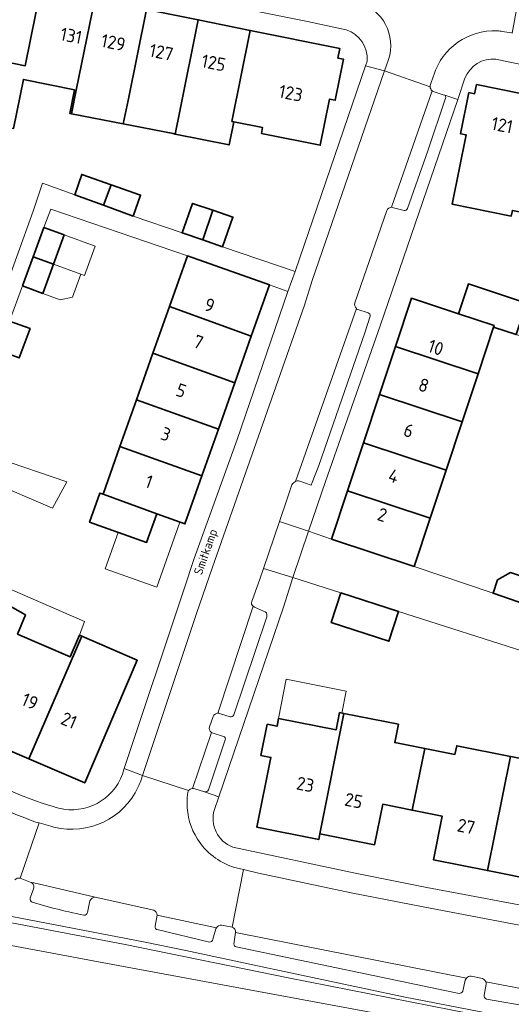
# Model space of a CAD drawing. Header units: metres. Extents: x 149984 to 156489, y 469398 to 478068.
# Tile 653 of 656: x 154510 to 154560, y 471626 to 471727. Entities that reach past the tile are written whole.
import ezdxf
from ezdxf.enums import TextEntityAlignment as Align

# ---------------------------------------------------------------- set-up
doc = ezdxf.new("R2010")
doc.units = ezdxf.units.M
doc.header["$LTSCALE"] = 0.75
for name, color, linetype, lineweight in [('B-WE-GK-BESCHOEIING-G', 252, 'GK-BESCHOEIING-SO', 18), ('B-WE-OG-BEBOUWING-GV', 6, 'Continuous', 35), ('B-WE-OG-BEBOUWING-T18', 1, 'Continuous', 18), ('B-WE-OG-BEBOUWING_LUIFEL-GV', 6, 'Continuous', 18), ('B-WE-OG-BEBOUWING_OVERBOUWING-GV', 6, 'Continuous', 18), ('B-WE-OG-TERREIN_BEGROEID-GV', 252, 'Continuous', 18), ('B-WE-OG-TERREIN_ERF-GV', 252, 'Continuous', 18), ('B-WE-OG-TERREIN_OEVER-GV', 252, 'Continuous', 18), ('B-WE-OG-TOPOGRAFIE-T18', 7, 'Continuous', 18), ('B-WE-OG-WATER-GV', 252, 'Continuous', 18), ('B-WE-VH-OPENVERHARDING_BETONSTRAATSTEEN-GV', 252, 'Continuous', 18), ('B-WE-VH-OPENVERHARDING_STRAATBAKSTEEN-GV', 252, 'Continuous', 18), ('B-WE-VH-OPENVERHARDING_TEGEL-GV', 252, 'Continuous', 18)]:
    doc.layers.add(name, color=color, linetype=linetype, lineweight=lineweight)
doc.styles.add('NLCS-ISO-M500-T18', font='NLCS-ISO.ttf', dxfattribs={"height": 0.9})
doc.styles.add('NLCS-ISO-M750-T18', font='NLCS-ISO.ttf', dxfattribs={"height": 1.35})
doc.linetypes.add('GK-BESCHOEIING-SO', pattern='A,18,-3,[1,NLCS.SHX,S=0.6,R=0,X=0,Y=0],-3', length=24)

msp = doc.modelspace()

# ---------------------------------------------------------------- linework, layer by layer
at = {"layer": 'B-WE-GK-BESCHOEIING-G', "flags": 128}
for points in [[(154502.147, 471633.066), (154519.861, 471629.748)], [(154519.861, 471629.748), (154555.005, 471623.234)]]:
    msp.add_lwpolyline(points, dxfattribs=at)
at = {"layer": 'B-WE-OG-BEBOUWING-GV', "flags": 128}
for points in [[(154517.463, 471728.631), (154511.96, 471729.744), (154510.352, 471721.795), (154506.652, 471722.543), (154505.36, 471716.153), (154505.925, 471716.039), (154509.158, 471715.385), (154510.171, 471720.393), (154515.384, 471719.339), (154514.911, 471716.908), (154515.084, 471716.874), (154515.575, 471719.3)], [(154522.756, 471727.56), (154517.463, 471728.631), (154515.575, 471719.3), (154515.084, 471716.874), (154520.385, 471715.841), (154520.868, 471718.229)], [(154525.485, 471714.847), (154525.685, 471714.807), (154526.161, 471717.159), (154528.049, 471726.49), (154522.756, 471727.56), (154520.868, 471718.229), (154520.385, 471715.841)], [(154525.685, 471714.807), (154531.2, 471713.691), (154531.679, 471716.063), (154531.483, 471716.102), (154533.367, 471725.414), (154528.049, 471726.49), (154526.161, 471717.159)], [(154533.367, 471725.414), (154531.483, 471716.102), (154531.679, 471716.063), (154534.62, 471715.468), (154534.499, 471714.87), (154540.517, 471713.653), (154541.473, 471718.377), (154542.061, 471718.258), (154542.911, 471722.463), (154542.323, 471722.582), (154542.521, 471723.562)], [(154556.498, 471719.871), (154556.306, 471718.92), (154555.718, 471719.039), (154554.868, 471714.834), (154555.456, 471714.715), (154554.024, 471707.629), (154560.053, 471706.411), (154560.171, 471706.999), (154563.2, 471706.387), (154565.555, 471718.041)], [(154518.371, 471707.52), (154519.141, 471709.619), (154516.137, 471710.683), (154515.416, 471708.603)], [(154519.141, 471709.619), (154518.371, 471707.52), (154521.385, 471706.415), (154522.145, 471708.555)], [(154529.536, 471707.015), (154527.475, 471707.714), (154526.417, 471704.683), (154528.502, 471703.974)], [(154529.536, 471707.015), (154528.502, 471703.974), (154530.54, 471703.281), (154531.596, 471706.315)], [(154511.16, 471702.254), (154513.238, 471701.497), (154514.328, 471704.488), (154512.255, 471705.241)], [(154526.943, 471702.351), (154525.111, 471697.175), (154533.475, 471694.13), (154535.333, 471699.382)], [(154510.065, 471699.266), (154512.148, 471698.506), (154513.238, 471701.497), (154511.16, 471702.254)], [(154558.246, 471695.065), (154560.561, 471694.297), (154561.263, 471696.413), (154561.625, 471697.505), (154555.674, 471699.479), (154554.657, 471696.413), (154558.293, 471695.207)], [(154558.246, 471695.065), (154558.293, 471695.207), (154554.657, 471696.413), (154549.845, 471698.01), (154548.211, 471693.081), (154556.658, 471690.279)], [(154523.419, 471692.392), (154531.789, 471689.366), (154533.475, 471694.13), (154525.111, 471697.175)], [(154507.662, 471692.662), (154509.752, 471691.912), (154510.846, 471694.911), (154508.732, 471695.651)], [(154531.789, 471689.366), (154523.419, 471692.392), (154521.727, 471687.61), (154530.103, 471684.602)], [(154548.211, 471693.081), (154546.576, 471688.153), (154555.023, 471685.351), (154556.658, 471690.279)], [(154530.103, 471684.602), (154521.727, 471687.61), (154520.038, 471682.837), (154528.414, 471679.829)], [(154546.576, 471688.153), (154544.941, 471683.225), (154553.389, 471680.423), (154555.023, 471685.351)], [(154551.754, 471675.495), (154553.389, 471680.423), (154544.941, 471683.225), (154543.307, 471678.297)], [(154518.313, 471677.962), (154523.806, 471675.947), (154526.681, 471674.93), (154528.414, 471679.829), (154520.038, 471682.837)], [(154541.672, 471673.368), (154550.119, 471670.566), (154551.754, 471675.495), (154543.307, 471678.297)], [(154523.806, 471675.947), (154518.313, 471677.962), (154517.993, 471678.076), (154516.936, 471675.09), (154522.772, 471673.025)], [(154563.876, 471669.357), (154561.782, 471670.054), (154561.567, 471669.407), (154559.988, 471669.942), (154558.649, 471669.187), (154558.19, 471667.832), (154560.753, 471666.964), (154562.847, 471666.267)], [(154509.548, 471663.653), (154510.384, 471665.612), (154507.754, 471667.076), (154504.474, 471661.426), (154507.727, 471659.663), (154505.015, 471653.318), (154510.73, 471650.875), (154516.15, 471663.429), (154515.901, 471663.536), (154514.954, 471661.343)], [(154548.521, 471665.953), (154542.624, 471667.868), (154541.64, 471664.838), (154547.537, 471662.924)], [(154516.15, 471663.429), (154510.73, 471650.875), (154516.445, 471648.433), (154521.809, 471660.984)], [(154542.949, 471655.527), (154542.495, 471655.617), (154542.145, 471653.851), (154536.26, 471655.018), (154536.102, 471654.225), (154535.104, 471654.426), (154534.461, 471651.239), (154535.47, 471651.035), (154534.054, 471643.899), (154540.373, 471642.636), (154540.491, 471643.224)], [(154549.915, 471645.637), (154551.214, 471651.952), (154548.137, 471652.553), (154548.508, 471654.424), (154542.949, 471655.527), (154540.491, 471643.224), (154546.08, 471642.107), (154546.907, 471646.243)], [(154559.968, 471651.136), (154554.477, 471652.232), (154554.288, 471651.352), (154551.214, 471651.952), (154549.915, 471645.637), (154552.993, 471645.017), (154552.098, 471640.576), (154557.613, 471639.463)], [(154562.877, 471638.401), (154564.757, 471647.718), (154564.941, 471647.681), (154565.418, 471650.048), (154560.195, 471651.091), (154559.968, 471651.136), (154557.613, 471639.463)]]:
    msp.add_lwpolyline(points, close=True, dxfattribs=at)
at = {"layer": 'B-WE-OG-BEBOUWING_LUIFEL-GV', "flags": 128}
for points in [[(154514.328, 471704.488), (154513.238, 471701.497), (154516.044, 471700.474), (154516.406, 471700.342), (154517.496, 471703.333)], [(154516.044, 471700.474), (154513.238, 471701.497), (154512.148, 471698.506), (154513.928, 471697.857), (154515.184, 471698.114)], [(154523.806, 471675.947), (154522.772, 471673.025), (154519.845, 471674.061), (154518.521, 471670.32), (154523.804, 471668.451), (154526.161, 471675.114)], [(154507.754, 471667.076), (154510.384, 471665.612), (154509.548, 471663.653), (154514.954, 471661.343), (154515.901, 471663.536), (154516.432, 471664.949), (154508.523, 471668.4)], [(154536.26, 471655.018), (154542.145, 471653.851), (154542.495, 471655.617), (154542.722, 471655.572), (154543.166, 471657.813), (154537.054, 471659.025)]]:
    msp.add_lwpolyline(points, close=True, dxfattribs=at)
at = {"layer": 'B-WE-OG-BEBOUWING_OVERBOUWING-GV', "flags": 128}
msp.add_lwpolyline([(154506.667, 471679.553), (154506.593, 471679.335), (154513.138, 471676.54), (154514.61, 471679.226), (154507.39, 471681.68)], close=True, dxfattribs=at)
at = {"layer": 'B-WE-OG-TERREIN_BEGROEID-GV', "flags": 128}
for points in [[(154559.046, 471624.612), (154549.028, 471626.542), (154533.627, 471629.806), (154526.786, 471631.276), (154522.438, 471632.187), (154508.989, 471634.755), (154498.509, 471636.7), (154464.018, 471643.263), (154446.665, 471650.336), (154445.792, 471650.692), (154439.18, 471652.274), (154432.744, 471653.752), (154428.634, 471654.582), (154405.388, 471660.162), (154371.786, 471668.159)], [(154369.711, 471666.731), (154407.632, 471657.845), (154433.534, 471652.221), (154434.077, 471652.415), (154441.825, 471650.455), (154444.041, 471649.706), (154444.905, 471648.731), (154461.862, 471643.375), (154470.644, 471641.28), (154496.969, 471636.393), (154520.576, 471631.916), (154537.247, 471628.495), (154564.286, 471623.169)]]:
    msp.add_lwpolyline(points, dxfattribs=at)
at = {"layer": 'B-WE-OG-TERREIN_ERF-GV', "flags": 128}
for points in [[(154543.183, 471725.455), (154539.231, 471726.328), (154515.673, 471731.052), (154505.672, 471733.1), (154494.314, 471735.358), (154491.107, 471736.009)], [(154506.652, 471722.543), (154510.352, 471721.795), (154511.96, 471729.744)], [(154522.756, 471727.56), (154528.049, 471726.49), (154533.367, 471725.414), (154542.521, 471723.562), (154542.323, 471722.582), (154542.911, 471722.463), (154542.061, 471718.258), (154541.473, 471718.377), (154540.517, 471713.653), (154534.499, 471714.87), (154534.62, 471715.468), (154531.679, 471716.063), (154531.2, 471713.691), (154525.685, 471714.807), (154525.485, 471714.847), (154520.385, 471715.841), (154515.084, 471716.874), (154514.911, 471716.908), (154515.384, 471719.339), (154510.171, 471720.393), (154509.158, 471715.385)], [(154531.587, 471641.855), (154544.088, 471639.18), (154551.42, 471637.734), (154564.125, 471635.326), (154574.883, 471633.355), (154583.68, 471631.825), (154604.52, 471628.308), (154604.465, 471630.402), (154604.335, 471633.785), (154604.024, 471637.034), (154604.022, 471639.488), (154604.065, 471643.976), (154604.226, 471648.823), (154605.055, 471654.407), (154610.896, 471686.332), (154615.435, 471710.899), (154559.908, 471722.154), (154558.49, 471722.476)], [(154519.141, 471709.619), (154522.145, 471708.555), (154521.385, 471706.415), (154526.417, 471704.683), (154527.475, 471707.714), (154529.536, 471707.015), (154531.596, 471706.315), (154530.54, 471703.281), (154537.958, 471700.748), (154545.145, 471721.797), (154545.308, 471722.275)], [(154555.324, 471720.523), (154554.575, 471718.338), (154546.645, 471695.194), (154541.071, 471679.257), (154539.335, 471674.165), (154541.672, 471673.368), (154543.307, 471678.297), (154544.941, 471683.225), (154546.576, 471688.153), (154548.211, 471693.081), (154549.845, 471698.01), (154554.657, 471696.413), (154555.674, 471699.479), (154561.625, 471697.505), (154561.263, 471696.413), (154564.281, 471695.412), (154563.579, 471693.295), (154560.561, 471694.297), (154558.246, 471695.065), (154556.658, 471690.279), (154555.023, 471685.351), (154553.389, 471680.423)], [(154560.171, 471706.999), (154560.053, 471706.411), (154554.024, 471707.629), (154555.456, 471714.715), (154554.868, 471714.834), (154555.718, 471719.039), (154556.306, 471718.92), (154556.498, 471719.871), (154565.555, 471718.041)], [(154506.129, 471692.999), (154511.17, 471706.926), (154512.116, 471709.797), (154515.416, 471708.603), (154516.137, 471710.683), (154519.141, 471709.619)], [(154520.294, 471649.324), (154520.486, 471649.901), (154526.613, 471668.296), (154527.615, 471671.386), (154532.026, 471683.543), (154537.224, 471698.713), (154535.333, 471699.382), (154533.475, 471694.13), (154531.789, 471689.366), (154530.103, 471684.602), (154528.414, 471679.829), (154526.681, 471674.93), (154523.806, 471675.947), (154522.772, 471673.025), (154516.936, 471675.09), (154517.993, 471678.076), (154518.313, 471677.962), (154520.038, 471682.837), (154521.727, 471687.61), (154523.419, 471692.392), (154525.111, 471697.175), (154526.943, 471702.351), (154512.972, 471707.131), (154512.255, 471705.241), (154514.328, 471704.488), (154513.238, 471701.497), (154512.148, 471698.506), (154510.065, 471699.266), (154508.732, 471695.651), (154510.846, 471694.911), (154509.752, 471691.912)], [(154553.389, 471680.423), (154551.754, 471675.495), (154550.119, 471670.566), (154558.19, 471667.832), (154558.649, 471669.187), (154559.988, 471669.942), (154561.567, 471669.407)], [(154561.988, 471661.662), (154548.521, 471665.953), (154547.537, 471662.924), (154541.64, 471664.838), (154542.624, 471667.868), (154537.725, 471669.433), (154537.349, 471668.232), (154536.754, 471666.398), (154530.137, 471647.003), (154529.693, 471645.702)], [(154507.754, 471667.076), (154510.384, 471665.612), (154509.548, 471663.653), (154514.954, 471661.343), (154515.901, 471663.536), (154516.15, 471663.429), (154521.809, 471660.984), (154516.445, 471648.433), (154510.73, 471650.875), (154505.015, 471653.318)], [(154562.877, 471638.401), (154557.613, 471639.463), (154552.098, 471640.576), (154552.993, 471645.017), (154549.915, 471645.637), (154546.907, 471646.243), (154546.08, 471642.107), (154540.491, 471643.224), (154540.373, 471642.636), (154534.054, 471643.899), (154535.47, 471651.035), (154534.461, 471651.239), (154535.104, 471654.426), (154536.102, 471654.225), (154536.26, 471655.018), (154542.145, 471653.851), (154542.495, 471655.617), (154542.949, 471655.527), (154548.508, 471654.424), (154548.137, 471652.553), (154551.214, 471651.952), (154554.288, 471651.352), (154554.477, 471652.232), (154559.968, 471651.136), (154560.195, 471651.091)]]:
    msp.add_lwpolyline(points, dxfattribs=at)
at = {"layer": 'B-WE-OG-TERREIN_ERF-GV'}
for points in [[(154545.308, 471722.275, 0.3474256), (154543.183, 471725.455)], [(154558.49, 471722.476, 0.3311786), (154555.324, 471720.523)], [(154505.07, 471649.483, 0.0587815), (154513.771, 471645.844)], [(154513.771, 471645.844, 0.3837054), (154520.294, 471649.324)], [(154529.693, 471645.702, 0.3908029), (154531.587, 471641.855)]]:
    msp.add_lwpolyline(points, format="xyb", dxfattribs=at)
at = {"layer": 'B-WE-OG-TERREIN_OEVER-GV', "flags": 128}
msp.add_lwpolyline([(154478.533, 471637.397), (154488.55, 471635.464), (154502.147, 471633.066), (154519.861, 471629.748), (154555.005, 471623.234), (154605.095, 471614.045), (154605.067, 471616.205), (154605.067, 471616.246), (154586.804, 471619.062), (154564.286, 471623.169), (154537.247, 471628.495), (154520.576, 471631.916), (154496.969, 471636.393), (154470.644, 471641.28), (154461.862, 471643.375), (154444.905, 471648.731), (154444.041, 471649.706), (154441.825, 471650.455), (154434.077, 471652.415), (154433.534, 471652.221), (154407.632, 471657.845), (154369.711, 471666.731)], dxfattribs=at)
at = {"layer": 'B-WE-OG-WATER-GV', "flags": 128}
msp.add_lwpolyline([(154555.005, 471623.234), (154519.861, 471629.748), (154502.147, 471633.066), (154488.55, 471635.464), (154478.533, 471637.397)], dxfattribs=at)
at = {"layer": 'B-WE-VH-OPENVERHARDING_BETONSTRAATSTEEN-GV', "flags": 128}
for points in [[(154550.119, 471670.566), (154541.672, 471673.368), (154539.335, 471674.165), (154537.725, 471669.433), (154542.624, 471667.868), (154548.521, 471665.953), (154561.988, 471661.662), (154572.516, 471659.58), (154578.427, 471676.856)], [(154566.267, 471665.439), (154562.847, 471666.267), (154560.753, 471666.964), (154558.19, 471667.832), (154550.119, 471670.566)]]:
    msp.add_lwpolyline(points, dxfattribs=at)
at = {"layer": 'B-WE-VH-OPENVERHARDING_STRAATBAKSTEEN-GV', "flags": 128}
for points in [[(154559.139, 471725.308), (154560.068, 471725.144), (154560.15, 471725.131), (154561.077, 471730.159), (154559.541, 471730.47), (154539.831, 471734.46), (154538.602, 471734.709), (154537.548, 471729.742), (154538.804, 471729.482), (154542.188, 471728.783), (154543.934, 471728.422), (154544.032, 471728.402)], [(154547.652, 471722.879), (154547.493, 471722.418), (154547.096, 471721.267), (154551.762, 471719.634)], [(154551.762, 471719.634), (154547.096, 471721.267), (154539.694, 471699.818), (154538.921, 471697.287), (154529.503, 471670.502), (154527.875, 471665.752), (154522.356, 471649.19), (154527.065, 471647.643)], [(154551.805, 471719.876), (154552.115, 471720.77), (154552.131, 471720.821)], [(154551.951, 471719.242), (154547.819, 471707.313)], [(154547.819, 471707.313), (154551.951, 471719.242)], [(154549.44, 471707.177), (154551.517, 471713.073), (154553.332, 471718.474)], [(154553.249, 471718.775), (154553.108, 471718.821), (154552.068, 471719.163)], [(154544.046, 471697.543), (154547.326, 471706.995)], [(154548.013, 471707.267), (154549.102, 471706.97)], [(154538.006, 471679.265), (154544.218, 471696.959)], [(154544.218, 471696.959), (154538.006, 471679.265), (154538.149, 471679.318), (154538.303, 471679.324), (154538.435, 471679.29), (154539.611, 471678.886), (154539.7, 471679.159), (154540.367, 471680.903), (154545.077, 471694.457), (154545.633, 471696.162)], [(154545.433, 471696.507), (154544.349, 471696.864)], [(154533.654, 471666.518), (154533.571, 471666.595), (154533.501, 471666.713), (154533.493, 471666.821), (154533.535, 471667.004), (154533.727, 471667.542), (154533.73, 471667.552), (154534.361, 471669.269), (154534.734, 471670.375), (154536.347, 471675.165), (154537.161, 471677.58), (154537.609, 471678.91)], [(154530.062, 471655.558), (154533.654, 471666.518)], [(154535.076, 471665.431), (154535.072, 471665.671), (154535.022, 471665.821), (154534.898, 471665.919), (154534.721, 471666.012), (154533.816, 471666.42), (154533.654, 471666.518), (154530.062, 471655.558)], [(154531.679, 471655.385), (154535.076, 471665.431)], [(154529.181, 471654.15), (154529.557, 471655.222)], [(154530.233, 471655.546), (154531.301, 471655.201)], [(154529.391, 471653.598), (154527.449, 471647.859)], [(154527.449, 471647.859), (154529.391, 471653.598)], [(154530.62, 471653.189), (154529.556, 471653.51)], [(154529.093, 471647.724), (154530.815, 471652.82)], [(154527.065, 471647.643), (154522.356, 471649.19), (154522.174, 471648.643)], [(154527.688, 471647.81), (154528.684, 471647.5)], [(154509.827, 471638.67), (154511.775, 471644.335), (154511.451, 471644.427)], [(154513.291, 471643.903), (154512.984, 471643.99), (154511.775, 471644.335), (154509.827, 471638.67)], [(154530.428, 471633.883), (154531.499, 471633.683), (154532.68, 471639.555), (154531.927, 471639.728), (154531.661, 471639.809)], [(154601.801, 471620.558), (154601.881, 471620.545), (154602.393, 471624.025), (154601.981, 471624.089), (154599.998, 471626.987), (154583.334, 471629.834), (154574.528, 471631.365), (154563.755, 471633.339), (154551.036, 471635.749), (154543.683, 471637.2), (154534.215, 471639.201), (154532.68, 471639.555), (154531.499, 471633.683)], [(154509.827, 471638.67), (154510.847, 471638.291), (154511.224, 471638.203), (154517.513, 471636.727), (154523.495, 471635.397)], [(154517.513, 471636.727), (154511.224, 471638.203), (154510.847, 471638.291)], [(154511.226, 471637.704), (154510.871, 471636.63)], [(154511.053, 471636.22), (154512.716, 471635.744), (154513.302, 471635.587)], [(154516.706, 471635.158), (154516.96, 471636.372)], [(154529.91, 471633.608), (154523.855, 471634.898), (154523.636, 471633.778)], [(154523.855, 471634.898), (154529.91, 471633.608)], [(154523.846, 471633.43), (154529.181, 471632.144)], [(154529.536, 471632.433), (154529.862, 471633.491)], [(154555.47, 471628.461), (154531.863, 471633.129), (154531.701, 471631.95)], [(154531.863, 471633.129), (154555.47, 471628.461)], [(154531.926, 471631.663), (154554.722, 471626.897)], [(154555.097, 471627.134), (154555.34, 471628.265)], [(154555.957, 471628.668), (154557.106, 471628.426)], [(154557.501, 471627.85), (154557.276, 471626.72)], [(154580.746, 471622.42), (154581.007, 471623.577), (154557.446, 471628.092)], [(154557.446, 471628.092), (154581.007, 471623.577)], [(154557.523, 471626.308), (154562.271, 471625.49), (154576.62, 471622.783), (154580.35, 471622.167)]]:
    msp.add_lwpolyline(points, dxfattribs=at)
at = {"layer": 'B-WE-VH-OPENVERHARDING_STRAATBAKSTEEN-GV'}
for points in [[(154544.032, 471728.402, -0.4102653), (154547.652, 471722.879)], [(154552.131, 471720.821, -0.34152), (154558.607, 471725.355)], [(154558.607, 471725.355, -0.0208462), (154559.139, 471725.308)], [(154551.762, 471719.634, -0.1110037), (154551.805, 471719.876)], [(154551.951, 471719.242, -0.2014415), (154551.762, 471719.634)], [(154552.068, 471719.163, -0.0609134), (154551.951, 471719.242)], [(154553.332, 471718.474, 0.3488768), (154553.249, 471718.775)], [(154547.326, 471706.995, -0.3120641), (154547.819, 471707.313)], [(154547.819, 471707.313, -0.0924735), (154548.013, 471707.267)], [(154549.102, 471706.97, 0.3214919), (154549.44, 471707.177)], [(154544.218, 471696.959, -0.2671487), (154544.046, 471697.543)], [(154544.349, 471696.864, -0.0704197), (154544.218, 471696.959)], [(154545.633, 471696.162, 0.288635), (154545.433, 471696.507)], [(154537.609, 471678.91, -0.1648253), (154538.006, 471679.265)], [(154529.557, 471655.222, -0.2652037), (154530.062, 471655.558)], [(154530.062, 471655.558, -0.07024), (154530.233, 471655.546)], [(154531.301, 471655.201, 0.3553024), (154531.679, 471655.385)], [(154529.391, 471653.598, -0.2830016), (154529.181, 471654.15)], [(154529.556, 471653.51, -0.0836745), (154529.391, 471653.598)], [(154530.815, 471652.82, 0.3589979), (154530.62, 471653.189)], [(154521.917, 471648.022, -0.358336), (154513.291, 471643.903)], [(154522.174, 471648.643, -0.0218558), (154521.917, 471648.022)], [(154511.451, 471644.427, -0.0412306), (154504.082, 471647.759)], [(154526.901, 471646.378, -0.0408109), (154526.994, 471647.479)], [(154526.994, 471647.479, -0.090366), (154527.065, 471647.643)], [(154527.065, 471647.643, -0.2336799), (154527.449, 471647.859)], [(154527.449, 471647.859, -0.1222091), (154527.688, 471647.81)], [(154528.684, 471647.5, 0.3080609), (154529.093, 471647.724)], [(154527.966, 471642.682, -0.1430967), (154526.901, 471646.378)], [(154531.661, 471639.809, -0.1741558), (154527.966, 471642.682)], [(154509.303, 471638.528, -0.2743172), (154509.827, 471638.67)], [(154510.847, 471638.291, -0.3870507), (154511.226, 471637.704)], [(154510.871, 471636.63, 0.3893189), (154511.053, 471636.22)], [(154516.96, 471636.372, -0.2815212), (154517.513, 471636.727)], [(154513.302, 471635.587, 0.0046406), (154516.358, 471634.899)], [(154516.358, 471634.899, 0.1423296), (154516.588, 471634.962)], [(154516.588, 471634.962, 0.1454363), (154516.706, 471635.158)], [(154523.495, 471635.397, -0.2480607), (154523.855, 471634.898)], [(154529.91, 471633.608, -0.2943876), (154530.428, 471633.883)], [(154523.636, 471633.778, 0.1458103), (154523.665, 471633.551)], [(154523.665, 471633.551, 0.0896121), (154523.746, 471633.476)], [(154523.746, 471633.476, 0.0812155), (154523.846, 471633.43)], [(154529.862, 471633.491, -0.052899), (154529.91, 471633.608)], [(154531.499, 471633.683, -0.3556684), (154531.863, 471633.129)], [(154529.181, 471632.144, 0.3790393), (154529.536, 471632.433)], [(154531.701, 471631.95, 0.3362122), (154531.926, 471631.663)], [(154555.34, 471628.265, -0.0848961), (154555.47, 471628.461)], [(154555.47, 471628.461, -0.203966), (154555.957, 471628.668)], [(154557.106, 471628.426, -0.1869555), (154557.446, 471628.092)], [(154557.446, 471628.092, -0.0939475), (154557.501, 471627.85)], [(154554.722, 471626.897, 0.2707412), (154555.097, 471627.134)], [(154557.276, 471626.72, 0.3716529), (154557.523, 471626.308)]]:
    msp.add_lwpolyline(points, format="xyb", dxfattribs=at)
at = {"layer": 'B-WE-VH-OPENVERHARDING_TEGEL-GV', "flags": 128}
for points in [[(154491.107, 471736.009), (154494.314, 471735.358), (154505.672, 471733.1), (154515.673, 471731.052), (154539.231, 471726.328), (154543.183, 471725.455)], [(154560.15, 471725.131), (154560.068, 471725.144), (154559.139, 471725.308)], [(154545.145, 471721.797), (154547.096, 471721.267), (154547.493, 471722.418), (154547.652, 471722.879)], [(154558.49, 471722.476), (154559.908, 471722.154), (154615.435, 471710.899), (154617.311, 471710.5), (154620.076, 471709.941), (154620.309, 471709.892), (154621.159, 471714.462), (154620.956, 471714.504), (154616.993, 471715.316), (154615.367, 471715.649), (154614.146, 471715.899), (154614.069, 471715.915), (154612.114, 471714.628), (154597.648, 471717.477)], [(154545.308, 471722.275), (154545.145, 471721.797)], [(154552.131, 471720.821), (154552.115, 471720.77), (154551.805, 471719.876)], [(154552.068, 471719.163), (154553.108, 471718.821), (154553.249, 471718.775), (154554.575, 471718.338), (154555.324, 471720.523)], [(154553.332, 471718.474), (154551.517, 471713.073), (154549.44, 471707.177)], [(154554.575, 471718.338), (154553.249, 471718.775)], [(154537.609, 471678.91), (154537.161, 471677.58), (154536.347, 471675.165), (154539.335, 471674.165), (154541.071, 471679.257), (154546.645, 471695.194), (154554.575, 471718.338)], [(154508.732, 471695.651), (154510.065, 471699.266), (154511.16, 471702.254), (154512.255, 471705.241), (154512.972, 471707.131), (154526.943, 471702.351), (154535.333, 471699.382), (154537.224, 471698.713), (154537.958, 471700.748), (154530.54, 471703.281), (154528.502, 471703.974), (154526.417, 471704.683), (154521.385, 471706.415), (154518.371, 471707.52), (154515.416, 471708.603), (154512.116, 471709.797), (154511.17, 471706.926), (154506.129, 471692.999)], [(154547.326, 471706.995), (154544.046, 471697.543)], [(154549.102, 471706.97), (154548.013, 471707.267)], [(154544.349, 471696.864), (154545.433, 471696.507)], [(154545.633, 471696.162), (154545.077, 471694.457), (154540.367, 471680.903), (154539.7, 471679.159), (154539.611, 471678.886), (154538.435, 471679.29), (154538.303, 471679.324), (154538.149, 471679.318), (154538.006, 471679.265)], [(154537.725, 471669.433), (154534.734, 471670.375), (154534.361, 471669.269), (154533.73, 471667.552), (154533.727, 471667.542), (154533.535, 471667.004), (154533.493, 471666.821), (154533.501, 471666.713), (154533.571, 471666.595), (154533.654, 471666.518), (154533.816, 471666.42), (154534.721, 471666.012), (154534.898, 471665.919), (154535.022, 471665.821), (154535.072, 471665.671), (154535.076, 471665.431), (154531.679, 471655.385)], [(154528.684, 471647.5), (154530.137, 471647.003), (154536.754, 471666.398), (154537.349, 471668.232), (154537.725, 471669.433)], [(154529.557, 471655.222), (154529.181, 471654.15)], [(154531.301, 471655.201), (154530.233, 471655.546)], [(154529.556, 471653.51), (154530.62, 471653.189)], [(154530.815, 471652.82), (154529.093, 471647.724)], [(154522.174, 471648.643), (154522.356, 471649.19), (154520.486, 471649.901), (154520.294, 471649.324)], [(154529.693, 471645.702), (154530.137, 471647.003), (154528.684, 471647.5), (154527.688, 471647.81)], [(154511.451, 471644.427), (154511.775, 471644.335), (154512.984, 471643.99), (154513.291, 471643.903)], [(154531.661, 471639.809), (154531.927, 471639.728), (154532.68, 471639.555), (154534.215, 471639.201), (154543.683, 471637.2), (154551.036, 471635.749), (154563.755, 471633.339), (154574.528, 471631.365), (154583.334, 471629.834), (154599.998, 471626.987), (154601.981, 471624.089), (154602.393, 471624.025), (154603.584, 471623.839), (154607.806, 471623.181), (154608.522, 471627.703), (154606.611, 471628.009), (154604.52, 471628.308), (154583.68, 471631.825), (154574.883, 471633.355), (154564.125, 471635.326), (154551.42, 471637.734), (154544.088, 471639.18), (154531.587, 471641.855)], [(154510.847, 471638.291), (154509.827, 471638.67)], [(154510.871, 471636.63), (154511.226, 471637.704)], [(154513.302, 471635.587), (154512.716, 471635.744), (154511.053, 471636.22)], [(154516.96, 471636.372), (154516.706, 471635.158)], [(154523.495, 471635.397), (154517.513, 471636.727)], [(154523.636, 471633.778), (154523.855, 471634.898)], [(154508.989, 471634.755), (154522.438, 471632.187), (154526.786, 471631.276), (154533.627, 471629.806), (154549.028, 471626.542), (154559.046, 471624.612)], [(154531.499, 471633.683), (154530.428, 471633.883)], [(154529.181, 471632.144), (154523.846, 471633.43)], [(154529.862, 471633.491), (154529.536, 471632.433)], [(154531.701, 471631.95), (154531.863, 471633.129)], [(154554.722, 471626.897), (154531.926, 471631.663)], [(154555.34, 471628.265), (154555.097, 471627.134)], [(154557.106, 471628.426), (154555.957, 471628.668)], [(154557.276, 471626.72), (154557.501, 471627.85)], [(154580.35, 471622.167), (154576.62, 471622.783), (154562.271, 471625.49), (154557.523, 471626.308)]]:
    msp.add_lwpolyline(points, dxfattribs=at)
at = {"layer": 'B-WE-VH-OPENVERHARDING_TEGEL-GV'}
for points in [[(154547.652, 471722.879, 0.4102653), (154544.032, 471728.402)], [(154543.183, 471725.455, -0.3474256), (154545.308, 471722.275)], [(154558.607, 471725.355, 0.34152), (154552.131, 471720.821)], [(154559.139, 471725.308, 0.0208462), (154558.607, 471725.355)], [(154555.324, 471720.523, -0.3311786), (154558.49, 471722.476)], [(154551.805, 471719.876, 0.1110037), (154551.762, 471719.634)], [(154551.762, 471719.634, 0.2014415), (154551.951, 471719.242)], [(154551.951, 471719.242, 0.0609134), (154552.068, 471719.163)], [(154553.249, 471718.775, -0.3488768), (154553.332, 471718.474)], [(154547.819, 471707.313, 0.3120641), (154547.326, 471706.995)], [(154548.013, 471707.267, 0.0924735), (154547.819, 471707.313)], [(154549.44, 471707.177, -0.3214919), (154549.102, 471706.97)], [(154544.046, 471697.543, 0.2671487), (154544.218, 471696.959)], [(154544.218, 471696.959, 0.0704197), (154544.349, 471696.864)], [(154545.433, 471696.507, -0.288635), (154545.633, 471696.162)], [(154538.006, 471679.265, 0.1648253), (154537.609, 471678.91)], [(154530.062, 471655.558, 0.2652037), (154529.557, 471655.222)], [(154530.233, 471655.546, 0.07024), (154530.062, 471655.558)], [(154531.679, 471655.385, -0.3553024), (154531.301, 471655.201)], [(154529.181, 471654.15, 0.2830016), (154529.391, 471653.598)], [(154529.391, 471653.598, 0.0836745), (154529.556, 471653.51)], [(154530.62, 471653.189, -0.3589979), (154530.815, 471652.82)], [(154513.771, 471645.844, -0.0587815), (154505.07, 471649.483)], [(154520.294, 471649.324, -0.3837054), (154513.771, 471645.844)], [(154513.291, 471643.903, 0.358336), (154521.917, 471648.022)], [(154521.917, 471648.022, 0.0218558), (154522.174, 471648.643)], [(154504.082, 471647.759, 0.0412306), (154511.451, 471644.427)], [(154526.994, 471647.479, 0.0408109), (154526.901, 471646.378)], [(154527.065, 471647.643, 0.090366), (154526.994, 471647.479)], [(154527.449, 471647.859, 0.2336799), (154527.065, 471647.643)], [(154527.688, 471647.81, 0.1222091), (154527.449, 471647.859)], [(154529.093, 471647.724, -0.3080609), (154528.684, 471647.5)], [(154526.901, 471646.378, 0.1430967), (154527.966, 471642.682)], [(154531.587, 471641.855, -0.3908029), (154529.693, 471645.702)], [(154527.966, 471642.682, 0.1741558), (154531.661, 471639.809)], [(154509.827, 471638.67, 0.2743172), (154509.303, 471638.528)], [(154511.226, 471637.704, 0.3870507), (154510.847, 471638.291)], [(154511.053, 471636.22, -0.3893189), (154510.871, 471636.63)], [(154517.513, 471636.727, 0.2815212), (154516.96, 471636.372)], [(154516.358, 471634.899, -0.0046406), (154513.302, 471635.587)], [(154516.588, 471634.962, -0.1423296), (154516.358, 471634.899)], [(154516.706, 471635.158, -0.1454363), (154516.588, 471634.962)], [(154523.855, 471634.898, 0.2480607), (154523.495, 471635.397)], [(154530.428, 471633.883, 0.2943876), (154529.91, 471633.608)], [(154523.665, 471633.551, -0.1458103), (154523.636, 471633.778)], [(154523.746, 471633.476, -0.0896121), (154523.665, 471633.551)], [(154523.846, 471633.43, -0.0812155), (154523.746, 471633.476)], [(154529.91, 471633.608, 0.052899), (154529.862, 471633.491)], [(154531.863, 471633.129, 0.3556684), (154531.499, 471633.683)], [(154529.536, 471632.433, -0.3790393), (154529.181, 471632.144)], [(154531.926, 471631.663, -0.3362122), (154531.701, 471631.95)], [(154555.47, 471628.461, 0.0848961), (154555.34, 471628.265)], [(154555.957, 471628.668, 0.203966), (154555.47, 471628.461)], [(154557.446, 471628.092, 0.1869555), (154557.106, 471628.426)], [(154557.501, 471627.85, 0.0939475), (154557.446, 471628.092)], [(154555.097, 471627.134, -0.2707412), (154554.722, 471626.897)], [(154557.523, 471626.308, -0.3716529), (154557.276, 471626.72)]]:
    msp.add_lwpolyline(points, format="xyb", dxfattribs=at)
at = {"layer": 'B-WE-VH-OPENVERHARDING_TEGEL-GV', "flags": 128}
for points in [[(154547.096, 471721.267), (154545.145, 471721.797), (154537.958, 471700.748), (154537.224, 471698.713), (154532.026, 471683.543), (154527.615, 471671.386), (154526.613, 471668.296), (154520.486, 471649.901), (154522.356, 471649.19), (154527.875, 471665.752), (154529.503, 471670.502), (154538.921, 471697.287), (154539.694, 471699.818)], [(154534.734, 471670.375), (154537.725, 471669.433), (154539.335, 471674.165), (154536.347, 471675.165)]]:
    msp.add_lwpolyline(points, close=True, dxfattribs=at)

# ---------------------------------------------------------------- texts
at = {"layer": 'B-WE-OG-BEBOUWING-T18', "style": 'NLCS-ISO-M750-T18'}
for s, rotation, p in [('131', 348.6, (154515.054, 471724.864)), ('129', 348.6, (154519.364, 471724.165)), ('127', 348.6, (154524.274, 471723.172)), ('125', 348.6, (154529.626, 471722.09)), ('123', 348.6, (154537.515, 471718.987)), ('121', 348.6, (154559.127, 471715.716)), ('9', 340.5, (154529.213, 471697.305)), ('7', 340.5, (154528.066, 471693.534)), ('10', 341.7, (154552.338, 471692.968)), ('5', 340.5, (154526.309, 471688.567)), ('8', 341.7, (154551.108, 471689.11)), ('6', 341.7, (154549.568, 471684.469)), ('3', 340.5, (154524.73, 471684.107)), ('4', 341.7, (154548.028, 471679.827)), ('1', 340.5, (154523.012, 471679.252)), ('2', 341.7, (154546.867, 471675.859)), ('19', 336.9, (154510.84, 471656.768)), ('21', 336.9, (154514.829, 471654.83)), ('23', 348.8, (154539, 471648.274)), ('25', 348.7, (154543.945, 471646.613)), ('27', 348.6, (154555.449, 471643.98))]:
    msp.add_text(s, height=1.35, rotation=rotation, dxfattribs=at).set_placement(p, align=Align.MIDDLE)
at = {"layer": 'B-WE-OG-TOPOGRAFIE-T18', "style": 'NLCS-ISO-M500-T18'}
msp.add_text('Smitkamp', height=0.9, rotation=70.6, dxfattribs=at).set_placement((154528.916, 471672.019), align=Align.MIDDLE)

doc.saveas('drawing.dxf')
